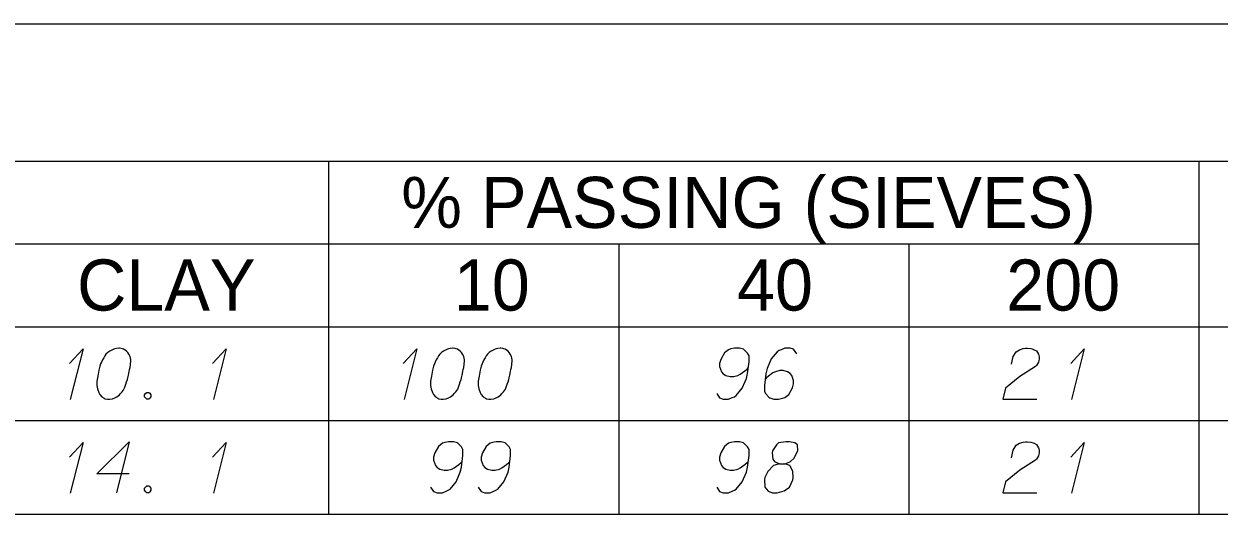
# Model space of a CAD drawing. Extents: x 2074207 to 2076812, y 516372 to 523312.
# Drawn here: x 2076621.5 to 2076733.8, y 520819.5 to 520865.6 of the extents above; entities that cross this region are included whole.
import ezdxf

# ---------------------------------------------------------------- set-up
doc = ezdxf.new("R2010")
doc.units = 0
for name, color, linetype in [('Prop DirtTable_ Soil Test Results - Outline (Major)', 7, 'Continuous'), ('Prop DirtTable_ Soil Test Results - Outline (Minor)', 7, 'Continuous'), ('Prop DirtTable_ Soil Test Results - Tx (Header - Small)', 7, 'Continuous'), ('Prop DirtTable_ Soil Test Results - Tx (Sample Data)', 7, 'Continuous')]:
    doc.layers.add(name, color=color, linetype=linetype)

msp = doc.modelspace()

# ---------------------------------------------------------------- linework, layer by layer
at = {"layer": 'Prop DirtTable_ Soil Test Results - Outline (Major)'}
for p, q in [((2076260.61, 520865.61), (2076811.9, 520865.61)), ((2076260.61, 520837.12), (2076811.9, 520837.12)), ((2076260.61, 520837.12), (2076811.9, 520837.12)), ((2076260.61, 520819.52), (2076811.9, 520819.52))]:
    msp.add_line(p, q, dxfattribs=at)
at = {"layer": 'Prop DirtTable_ Soil Test Results - Outline (Minor)'}
for p, q in [((2076260.61, 520852.72), (2076811.9, 520852.72)), ((2076650.15, 520852.72), (2076650.15, 520828.32)), ((2076731.93, 520852.72), (2076731.93, 520828.32)), ((2076526.07, 520844.92), (2076731.93, 520844.92)), ((2076677.41, 520844.92), (2076677.41, 520828.32)), ((2076704.67, 520844.92), (2076704.67, 520828.32)), ((2076260.61, 520828.32), (2076811.9, 520828.32)), ((2076260.61, 520828.32), (2076811.9, 520828.32)), ((2076650.15, 520828.32), (2076650.15, 520819.52)), ((2076677.41, 520828.32), (2076677.41, 520819.52)), ((2076704.67, 520828.32), (2076704.67, 520819.52)), ((2076731.93, 520828.32), (2076731.93, 520819.52)), ((2076260.61, 520819.52), (2076811.9, 520819.52))]:
    msp.add_line(p, q, dxfattribs=at)
at = {"layer": 'Prop DirtTable_ Soil Test Results - Tx (Sample Data)'}
for points in [[(2076625.81, 520833.69), (2076627.08, 520835.05), (2076625.88, 520830.29)], [(2076630.5, 520835.13), (2076630.43, 520835.13), (2076630.22, 520835.09), (2076630.07, 520835.05), (2076629.97, 520835.02), (2076629.79, 520834.94), (2076629.58, 520834.83), (2076629.4, 520834.71), (2076629.23, 520834.56), (2076629.12, 520834.41), (2076629.02, 520834.22), (2076628.91, 520834.03), (2076628.81, 520833.81), (2076628.73, 520833.66), (2076628.66, 520833.43), (2076628.56, 520833.05), (2076628.45, 520832.48), (2076628.38, 520832.03), (2076628.38, 520831.62), (2076628.42, 520831.31), (2076628.56, 520830.97), (2076628.66, 520830.78), (2076628.84, 520830.56), (2076629.05, 520830.41), (2076629.16, 520830.37), (2076629.37, 520830.33), (2076629.55, 520830.33), (2076629.83, 520830.37), (2076630.07, 520830.44), (2076630.25, 520830.56), (2076630.5, 520830.75), (2076630.6, 520830.86), (2076630.75, 520831.01), (2076630.85, 520831.16), (2076630.92, 520831.27), (2076630.99, 520831.46), (2076631.03, 520831.54), (2076631.1, 520831.73), (2076631.17, 520831.96), (2076631.24, 520832.18), (2076631.27, 520832.33), (2076631.31, 520832.45), (2076631.34, 520832.6), (2076631.42, 520832.94), (2076631.45, 520833.13), (2076631.49, 520833.32), (2076631.52, 520833.58), (2076631.56, 520833.92), (2076631.56, 520834.03), (2076631.52, 520834.19), (2076631.49, 520834.34), (2076631.38, 520834.56), (2076631.27, 520834.71), (2076631.17, 520834.83), (2076631.03, 520834.94), (2076630.89, 520835.02), (2076630.78, 520835.05), (2076630.67, 520835.09), (2076630.5, 520835.13)], [(2076639.25, 520833.69), (2076640.52, 520835.05), (2076639.32, 520830.29)], [(2076657.17, 520833.69), (2076658.44, 520835.05), (2076657.24, 520830.29)], [(2076661.86, 520835.13), (2076661.79, 520835.13), (2076661.58, 520835.09), (2076661.43, 520835.05), (2076661.33, 520835.02), (2076661.15, 520834.94), (2076660.94, 520834.83), (2076660.76, 520834.71), (2076660.59, 520834.56), (2076660.48, 520834.41), (2076660.38, 520834.22), (2076660.27, 520834.03), (2076660.17, 520833.81), (2076660.09, 520833.66), (2076660.02, 520833.43), (2076659.92, 520833.05), (2076659.81, 520832.48), (2076659.74, 520832.03), (2076659.74, 520831.62), (2076659.78, 520831.31), (2076659.92, 520830.97), (2076660.02, 520830.78), (2076660.2, 520830.56), (2076660.41, 520830.41), (2076660.52, 520830.37), (2076660.73, 520830.33), (2076660.91, 520830.33), (2076661.19, 520830.37), (2076661.43, 520830.44), (2076661.61, 520830.56), (2076661.86, 520830.75), (2076661.96, 520830.86), (2076662.11, 520831.01), (2076662.21, 520831.16), (2076662.28, 520831.27), (2076662.35, 520831.46), (2076662.39, 520831.54), (2076662.46, 520831.73), (2076662.53, 520831.96), (2076662.6, 520832.18), (2076662.63, 520832.33), (2076662.67, 520832.45), (2076662.7, 520832.6), (2076662.78, 520832.94), (2076662.81, 520833.13), (2076662.85, 520833.32), (2076662.88, 520833.58), (2076662.92, 520833.92), (2076662.92, 520834.03), (2076662.88, 520834.19), (2076662.85, 520834.34), (2076662.74, 520834.56), (2076662.63, 520834.71), (2076662.53, 520834.83), (2076662.39, 520834.94), (2076662.25, 520835.02), (2076662.14, 520835.05), (2076662.03, 520835.09), (2076661.86, 520835.13)], [(2076666.34, 520835.13), (2076666.27, 520835.13), (2076666.06, 520835.09), (2076665.91, 520835.05), (2076665.81, 520835.02), (2076665.63, 520834.94), (2076665.42, 520834.83), (2076665.24, 520834.71), (2076665.07, 520834.56), (2076664.96, 520834.41), (2076664.86, 520834.22), (2076664.75, 520834.03), (2076664.65, 520833.81), (2076664.57, 520833.66), (2076664.5, 520833.43), (2076664.4, 520833.05), (2076664.29, 520832.48), (2076664.22, 520832.03), (2076664.22, 520831.62), (2076664.26, 520831.31), (2076664.4, 520830.97), (2076664.5, 520830.78), (2076664.68, 520830.56), (2076664.89, 520830.41), (2076665, 520830.37), (2076665.21, 520830.33), (2076665.39, 520830.33), (2076665.67, 520830.37), (2076665.91, 520830.44), (2076666.09, 520830.56), (2076666.34, 520830.75), (2076666.44, 520830.86), (2076666.59, 520831.01), (2076666.69, 520831.16), (2076666.76, 520831.27), (2076666.83, 520831.46), (2076666.87, 520831.54), (2076666.94, 520831.73), (2076667.01, 520831.96), (2076667.08, 520832.18), (2076667.11, 520832.33), (2076667.15, 520832.45), (2076667.18, 520832.6), (2076667.26, 520832.94), (2076667.29, 520833.13), (2076667.33, 520833.32), (2076667.36, 520833.58), (2076667.4, 520833.92), (2076667.4, 520834.03), (2076667.36, 520834.19), (2076667.33, 520834.34), (2076667.22, 520834.56), (2076667.11, 520834.71), (2076667.01, 520834.83), (2076666.87, 520834.94), (2076666.73, 520835.02), (2076666.62, 520835.05), (2076666.51, 520835.09), (2076666.34, 520835.13)], [(2076686.62, 520830.86), (2076686.9, 520830.44), (2076687.22, 520830.33), (2076687.72, 520830.33), (2076688.07, 520830.48), (2076688.28, 520830.56), (2076688.46, 520830.67), (2076689.02, 520831.35), (2076689.41, 520832.26), (2076689.51, 520832.75), (2076689.66, 520833.84), (2076689.66, 520834.41), (2076689.51, 520834.64), (2076689.23, 520834.94), (2076689.13, 520835.02), (2076688.77, 520835.13), (2076688.31, 520835.13), (2076687.96, 520835.05), (2076687.72, 520834.98), (2076687.36, 520834.68), (2076687.01, 520834.07), (2076686.9, 520833.69), (2076686.9, 520833.39), (2076687.08, 520832.9), (2076687.22, 520832.71), (2076687.47, 520832.56), (2076687.89, 520832.45), (2076688.21, 520832.45), (2076688.6, 520832.56), (2076688.84, 520832.67), (2076689.27, 520832.98), (2076689.48, 520833.16), (2076689.58, 520833.28)], [(2076694.14, 520834.6), (2076693.85, 520835.02), (2076693.54, 520835.13), (2076693.04, 520835.13), (2076692.69, 520834.98), (2076692.48, 520834.9), (2076692.3, 520834.79), (2076691.74, 520834.11), (2076691.35, 520833.2), (2076691.24, 520832.71), (2076691.1, 520831.62), (2076691.1, 520831.05), (2076691.24, 520830.82), (2076691.53, 520830.52), (2076691.63, 520830.44), (2076691.98, 520830.33), (2076692.44, 520830.33), (2076692.79, 520830.41), (2076693.04, 520830.48), (2076693.39, 520830.78), (2076693.75, 520831.39), (2076693.85, 520831.77), (2076693.85, 520832.07), (2076693.68, 520832.56), (2076693.54, 520832.75), (2076693.29, 520832.9), (2076692.87, 520833.01), (2076692.55, 520833.01), (2076692.16, 520832.9), (2076691.91, 520832.79), (2076691.49, 520832.48), (2076691.28, 520832.3), (2076691.17, 520832.18)], [(2076714.31, 520833.62), (2076714.49, 520834.34), (2076714.77, 520834.79), (2076715.09, 520834.98), (2076715.41, 520835.09), (2076715.65, 520835.13), (2076715.83, 520835.13), (2076716.15, 520835.09), (2076716.36, 520835.02), (2076716.46, 520834.98), (2076716.68, 520834.87), (2076716.78, 520834.71), (2076716.85, 520834.56), (2076716.89, 520834.45), (2076716.92, 520834.3), (2076716.92, 520834.11), (2076716.89, 520833.92), (2076716.85, 520833.81), (2076716.78, 520833.66), (2076716.68, 520833.5), (2076716.57, 520833.39), (2076715.12, 520832.45), (2076713.75, 520831.35), (2076713.5, 520830.33), (2076716.71, 520830.33)], [(2076719.89, 520833.69), (2076721.16, 520835.05), (2076719.96, 520830.29)], [(2076633.07, 520830.97), (2076633.25, 520830.97), (2076633.36, 520830.9), (2076633.46, 520830.75), (2076633.46, 520830.56), (2076633.36, 520830.41), (2076633.25, 520830.33), (2076633.07, 520830.33), (2076632.97, 520830.41), (2076632.86, 520830.56), (2076632.86, 520830.75), (2076632.97, 520830.9), (2076633.07, 520830.97)], [(2076625.81, 520824.89), (2076627.08, 520826.25), (2076625.88, 520821.49)], [(2076631.42, 520823.31), (2076628.38, 520823.31), (2076631.42, 520826.33), (2076630.22, 520821.53)], [(2076639.25, 520824.89), (2076640.52, 520826.25), (2076639.32, 520821.49)], [(2076659.74, 520822.06), (2076660.02, 520821.64), (2076660.34, 520821.53), (2076660.84, 520821.53), (2076661.19, 520821.68), (2076661.4, 520821.76), (2076661.58, 520821.87), (2076662.14, 520822.55), (2076662.53, 520823.46), (2076662.63, 520823.95), (2076662.78, 520825.04), (2076662.78, 520825.61), (2076662.63, 520825.84), (2076662.35, 520826.14), (2076662.25, 520826.22), (2076661.89, 520826.33), (2076661.43, 520826.33), (2076661.08, 520826.25), (2076660.84, 520826.18), (2076660.48, 520825.88), (2076660.13, 520825.27), (2076660.02, 520824.89), (2076660.02, 520824.59), (2076660.2, 520824.1), (2076660.34, 520823.91), (2076660.59, 520823.76), (2076661.01, 520823.65), (2076661.33, 520823.65), (2076661.72, 520823.76), (2076661.96, 520823.87), (2076662.39, 520824.18), (2076662.6, 520824.36), (2076662.7, 520824.48)], [(2076664.22, 520822.06), (2076664.5, 520821.64), (2076664.82, 520821.53), (2076665.32, 520821.53), (2076665.67, 520821.68), (2076665.88, 520821.76), (2076666.06, 520821.87), (2076666.62, 520822.55), (2076667.01, 520823.46), (2076667.11, 520823.95), (2076667.26, 520825.04), (2076667.26, 520825.61), (2076667.11, 520825.84), (2076666.83, 520826.14), (2076666.73, 520826.22), (2076666.37, 520826.33), (2076665.91, 520826.33), (2076665.56, 520826.25), (2076665.32, 520826.18), (2076664.96, 520825.88), (2076664.61, 520825.27), (2076664.5, 520824.89), (2076664.5, 520824.59), (2076664.68, 520824.1), (2076664.82, 520823.91), (2076665.07, 520823.76), (2076665.49, 520823.65), (2076665.81, 520823.65), (2076666.2, 520823.76), (2076666.44, 520823.87), (2076666.87, 520824.18), (2076667.08, 520824.36), (2076667.18, 520824.48)], [(2076686.62, 520822.06), (2076686.9, 520821.64), (2076687.22, 520821.53), (2076687.72, 520821.53), (2076688.07, 520821.68), (2076688.28, 520821.76), (2076688.46, 520821.87), (2076689.02, 520822.55), (2076689.41, 520823.46), (2076689.51, 520823.95), (2076689.66, 520825.04), (2076689.66, 520825.61), (2076689.51, 520825.84), (2076689.23, 520826.14), (2076689.13, 520826.22), (2076688.77, 520826.33), (2076688.31, 520826.33), (2076687.96, 520826.25), (2076687.72, 520826.18), (2076687.36, 520825.88), (2076687.01, 520825.27), (2076686.9, 520824.89), (2076686.9, 520824.59), (2076687.08, 520824.1), (2076687.22, 520823.91), (2076687.47, 520823.76), (2076687.89, 520823.65), (2076688.21, 520823.65), (2076688.6, 520823.76), (2076688.84, 520823.87), (2076689.27, 520824.18), (2076689.48, 520824.36), (2076689.58, 520824.48)], [(2076692.51, 520824.25), (2076693.01, 520824.25), (2076693.15, 520824.29), (2076693.57, 520824.48), (2076693.89, 520824.78), (2076694.24, 520825.5), (2076694.21, 520826.03), (2076693.96, 520826.22), (2076693.47, 520826.33), (2076693.11, 520826.33), (2076692.44, 520826.22), (2076692.23, 520826.03), (2076691.88, 520825.46), (2076691.84, 520825.27), (2076691.91, 520824.7), (2076692.05, 520824.48), (2076692.51, 520824.25), (2076691.95, 520824.1), (2076691.42, 520823.53), (2076691.14, 520822.97), (2076691.1, 520822.78), (2076691.14, 520822.06), (2076691.45, 520821.68), (2076691.88, 520821.53), (2076692.3, 520821.53), (2076692.97, 520821.72), (2076693.47, 520822.06), (2076693.78, 520822.74), (2076693.82, 520822.97), (2076693.78, 520823.57), (2076693.5, 520824.1), (2076693.01, 520824.25)], [(2076714.31, 520824.82), (2076714.49, 520825.54), (2076714.77, 520825.99), (2076715.09, 520826.18), (2076715.41, 520826.29), (2076715.65, 520826.33), (2076715.83, 520826.33), (2076716.15, 520826.29), (2076716.36, 520826.22), (2076716.46, 520826.18), (2076716.68, 520826.07), (2076716.78, 520825.91), (2076716.85, 520825.76), (2076716.89, 520825.65), (2076716.92, 520825.5), (2076716.92, 520825.31), (2076716.89, 520825.12), (2076716.85, 520825.01), (2076716.78, 520824.86), (2076716.68, 520824.7), (2076716.57, 520824.59), (2076715.12, 520823.65), (2076713.75, 520822.55), (2076713.5, 520821.53), (2076716.71, 520821.53)], [(2076719.89, 520824.89), (2076721.16, 520826.25), (2076719.96, 520821.49)], [(2076633.07, 520822.17), (2076633.25, 520822.17), (2076633.36, 520822.1), (2076633.46, 520821.95), (2076633.46, 520821.76), (2076633.36, 520821.61), (2076633.25, 520821.53), (2076633.07, 520821.53), (2076632.97, 520821.61), (2076632.86, 520821.76), (2076632.86, 520821.95), (2076632.97, 520822.1), (2076633.07, 520822.17)]]:
    msp.add_lwpolyline(points, dxfattribs=at)

# ---------------------------------------------------------------- texts
at = {"layer": 'Prop DirtTable_ Soil Test Results - Tx (Header - Small)'}
for s, p in [('% PASSING (SIEVES)', (2076656.98, 520846.43)), ('CLAY', (2076626.51, 520838.66)), ('10', (2076661.92, 520838.66)), ('40', (2076688.53, 520838.66)), ('200', (2076713.83, 520838.66))]:
    msp.add_text(s, height=4.8, dxfattribs=at).set_placement(p)

doc.saveas('drawing.dxf')
